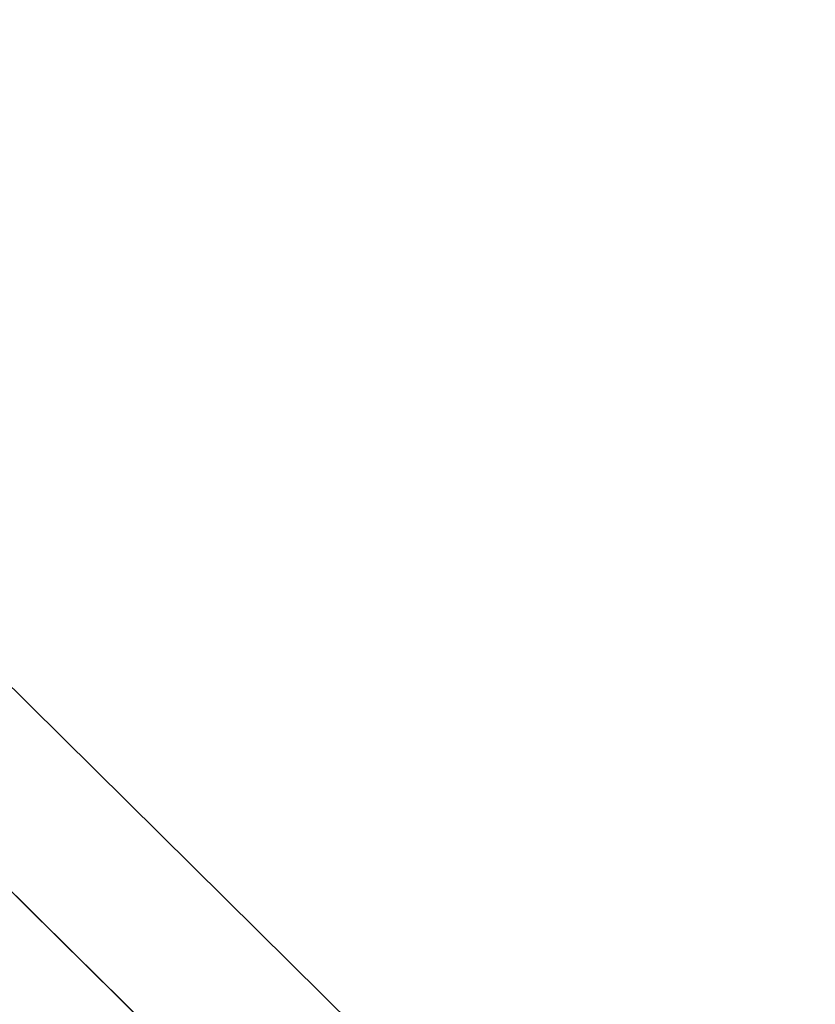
# Model space of a CAD drawing. Extents: x -350 to 540, y -53 to 541.
# Tile 536 of 569: x 286 to 297, y 240 to 254. Entities that reach past the tile are written whole.
import ezdxf

# ---------------------------------------------------------------- set-up
doc = ezdxf.new("R2010")
doc.units = 0
doc.layers.get('0').update_dxf_attribs({"lineweight": 35})
doc.layers.add('A_Aussenwand-A06HSWU6NL', color=3, linetype='Continuous', lineweight=35, true_color=0x00ff00)
doc.layers.add('A_Dach', color=1, linetype='Continuous', lineweight=35, true_color=0xff0000)

# ---------------------------------------------------------------- blocks, each defined once
blk = doc.blocks.new('Referenz-A06HSWU8NL', base_point=(178.421, 198.202))
at = {"layer": 'A_Aussenwand-A06HSWU6NL', "color": 0, "linetype": 'ByBlock', "ltscale": 0.35}
for q in [(269.552, 257.786), (271.144, 256.212)]:
    blk.add_line((319.565, 208.346), q, dxfattribs=at)
at = {"layer": 'A_Dach', "color": 0, "linetype": 'ByBlock', "ltscale": 0.35}
for p, q in [((254.827, 275.155), (331.233, 199.625)), ((254.827, 275.155), (331.233, 199.625)), ((254.827, 275.155), (331.233, 199.625)), ((254.827, 275.155), (331.233, 199.625)), ((254.827, 275.155), (331.233, 199.625)), ((254.827, 275.155), (331.233, 199.625)), ((254.827, 275.155), (331.233, 199.625)), ((255.21, 274.776), (331.233, 199.625)), ((262.839, 267.234), (331.233, 199.625)), ((270.468, 259.693), (331.233, 199.625)), ((296.421, 234.038), (271.191, 258.978)), ((271.191, 256.166), (296.241, 231.404))]:
    blk.add_line(p, q, dxfattribs=at)

msp = doc.modelspace()

# ---------------------------------------------------------------- block references
at = {"color": 251, "lineweight": 25, "ltscale": 0.25, "true_color": 0x585858}
msp.add_blockref('Referenz-A06HSWU8NL', (178.421, 198.202), dxfattribs=at)

doc.saveas('drawing.dxf')
